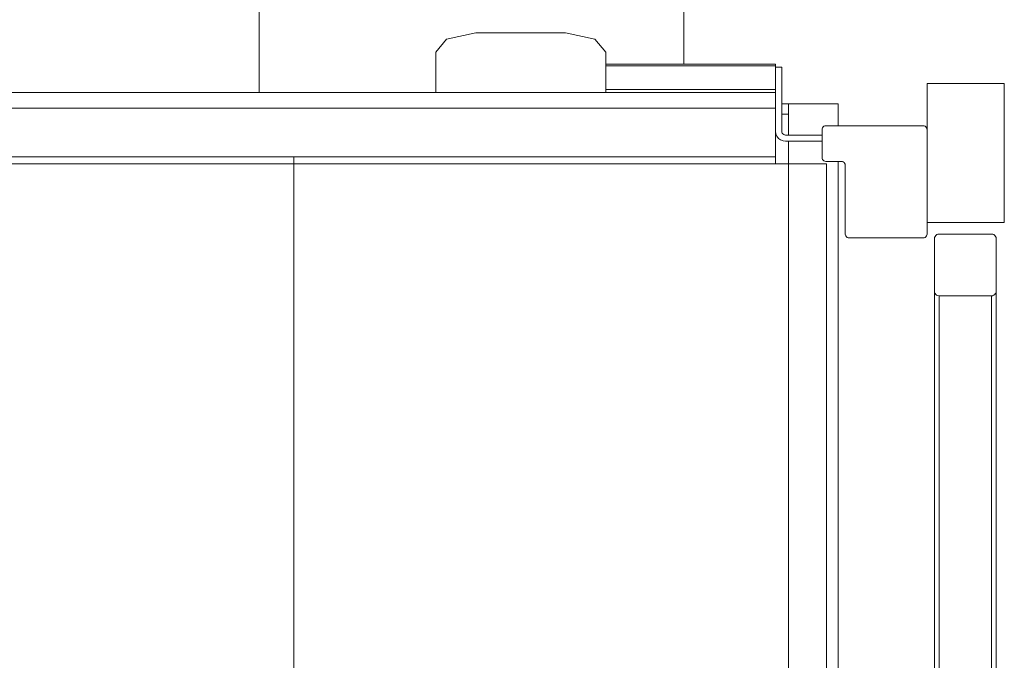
# Model space of a CAD drawing. Header units: millimetres. Extents: x 2 to 902, y -447 to 199.
# Tile 507 of 656: x 23.532 to 24.807, y 159.441 to 160.27. Entities that reach past the tile are written whole.
import ezdxf

# ---------------------------------------------------------------- set-up
doc = ezdxf.new("R2010")
doc.units = ezdxf.units.MM
doc.header["$MEASUREMENT"] = 0
for name, color, linetype, lineweight in [('IFC-Elemento construtivo genérico-Contorno', 253, 'Continuous', 5), ('IFC-Escada-Contorno', 32, 'Continuous', 5), ('IFC-Laje-Contorno', 134, 'Continuous', 5), ('IFC-Lance de escada-Contorno', 32, 'Continuous', 5)]:
    doc.layers.add(name, color=color, linetype=linetype, lineweight=lineweight)

msp = doc.modelspace()

# ---------------------------------------------------------------- linework, layer by layer
at = {"layer": 'IFC-Elemento construtivo genérico-Contorno', "color": 7, "lineweight": 5}
for p, q in [((24.085, 160.2447), (24.123, 160.2527)), ((24.085, 160.2447), (24.123, 160.2527)), ((24.123, 160.2527), (24.239, 160.2527)), ((24.123, 160.2527), (24.239, 160.2527)), ((24.239, 160.2527), (24.277, 160.2447)), ((24.239, 160.2527), (24.277, 160.2447)), ((24.071, 160.2277), (24.085, 160.2447)), ((24.071, 160.2277), (24.085, 160.2447)), ((24.277, 160.2447), (24.291, 160.2277)), ((24.277, 160.2447), (24.291, 160.2277)), ((24.071, 160.1754), (24.071, 160.2277)), ((24.071, 160.1754), (24.071, 160.2277)), ((24.291, 160.1754), (24.291, 160.2277)), ((24.291, 160.1754), (24.291, 160.2277)), ((24.291, 160.2124), (24.511, 160.2124)), ((24.291, 160.2124), (24.511, 160.2124)), ((24.291, 160.2122), (24.291, 160.2124)), ((24.291, 160.2114), (24.291, 160.2122)), ((24.291, 160.2101), (24.291, 160.2114)), ((24.291, 160.2101), (24.511, 160.2101)), ((24.511, 160.2122), (24.511, 160.2124)), ((24.511, 160.2122), (24.511, 160.2124)), ((24.511, 160.2114), (24.511, 160.2122)), ((24.511, 160.2114), (24.511, 160.2122)), ((24.511, 160.2101), (24.511, 160.2114)), ((24.511, 160.2101), (24.511, 160.2114)), ((24.511, 160.1794), (24.511, 160.2101)), ((24.511, 160.1794), (24.511, 160.2101)), ((24.511, 160.1254), (24.511, 160.2084)), ((24.511, 160.2084), (24.519, 160.2084)), ((24.511, 160.1254), (24.511, 160.2084)), ((24.511, 160.2084), (24.519, 160.2084)), ((24.519, 160.1254), (24.519, 160.2084)), ((24.519, 160.1254), (24.519, 160.2084)), ((24.7071, 160.1874), (24.8071, 160.1874)), ((24.7071, 160.0074), (24.7071, 160.1874)), ((24.7071, 160.0094), (24.7071, 160.1874)), ((24.7071, 160.1874), (24.8071, 160.1874)), ((24.8071, 160.0074), (24.8071, 160.1874)), ((24.8071, 160.0074), (24.8071, 160.1874)), ((21.849, 160.1754), (24.511, 160.1754)), ((21.849, 160.1754), (24.511, 160.1754)), ((24.291, 160.1794), (24.511, 160.1794)), ((24.291, 160.1773), (24.291, 160.1794)), ((24.291, 160.1754), (24.291, 160.1773)), ((24.511, 160.1773), (24.511, 160.1794)), ((24.511, 160.1773), (24.511, 160.1794)), ((24.511, 160.1749), (24.511, 160.1773)), ((24.511, 160.1749), (24.511, 160.1773)), ((24.511, 160.0924), (24.511, 160.1754)), ((24.511, 160.1554), (24.511, 160.1754)), ((24.511, 160.1554), (24.511, 160.1754)), ((24.511, 160.0924), (24.511, 160.1754)), ((24.511, 160.1723), (24.511, 160.1749)), ((24.511, 160.0924), (24.511, 160.1723)), ((21.849, 160.1554), (24.511, 160.1554)), ((24.511, 160.0924), (24.511, 160.1554)), ((24.511, 160.0924), (24.511, 160.1554)), ((24.5726, 160.131), (24.5736, 160.1318)), ((24.5726, 160.131), (24.5736, 160.1318)), ((24.5736, 160.1318), (24.5748, 160.1323)), ((24.5736, 160.1318), (24.5748, 160.1323)), ((24.5748, 160.1323), (24.5761, 160.1324)), ((24.5748, 160.1323), (24.5761, 160.1324)), ((24.5761, 160.1324), (24.7021, 160.1324)), ((24.5761, 160.1324), (24.7021, 160.1324)), ((24.7021, 160.1324), (24.7034, 160.1323)), ((24.7021, 160.1324), (24.7034, 160.1323)), ((24.7034, 160.1323), (24.7046, 160.1318)), ((24.7034, 160.1323), (24.7046, 160.1318)), ((24.7046, 160.1318), (24.7056, 160.131)), ((24.7046, 160.1318), (24.7056, 160.131)), ((24.511, 160.0924), (24.511, 160.1254)), ((24.511, 160.0834), (24.511, 160.1254)), ((24.511, 160.0834), (24.511, 160.1254)), ((24.511, 160.1254), (24.5115, 160.1221)), ((24.511, 160.1254), (24.5115, 160.1221)), ((24.5115, 160.1221), (24.5128, 160.1189)), ((24.5115, 160.1221), (24.5128, 160.1189)), ((24.5128, 160.1189), (24.5148, 160.1162)), ((24.5128, 160.1189), (24.5148, 160.1162)), ((24.519, 160.1254), (24.5192, 160.1241)), ((24.519, 160.1254), (24.5192, 160.1241)), ((24.5192, 160.1241), (24.5197, 160.1229)), ((24.5192, 160.1241), (24.5197, 160.1229)), ((24.5197, 160.1229), (24.5205, 160.1219)), ((24.5197, 160.1229), (24.5205, 160.1219)), ((24.5205, 160.1219), (24.5215, 160.1211)), ((24.5205, 160.1219), (24.5215, 160.1211)), ((24.5215, 160.1211), (24.5227, 160.1206)), ((24.5215, 160.1211), (24.5227, 160.1206)), ((24.5227, 160.1206), (24.524, 160.1204)), ((24.5227, 160.1206), (24.524, 160.1204)), ((24.524, 160.1204), (24.5711, 160.1204)), ((24.524, 160.1204), (24.5711, 160.1204)), ((24.5711, 160.1274), (24.5713, 160.1287)), ((24.5711, 160.1274), (24.5713, 160.1287)), ((24.5711, 160.0914), (24.5711, 160.1274)), ((24.5711, 160.0914), (24.5711, 160.1274)), ((24.5713, 160.1287), (24.5718, 160.1299)), ((24.5713, 160.1287), (24.5718, 160.1299)), ((24.5718, 160.1299), (24.5726, 160.131)), ((24.5718, 160.1299), (24.5726, 160.131)), ((24.7056, 160.131), (24.7064, 160.1299)), ((24.7056, 160.131), (24.7064, 160.1299)), ((24.7064, 160.1299), (24.7069, 160.1287)), ((24.7064, 160.1299), (24.7069, 160.1287)), ((24.7069, 160.1287), (24.7071, 160.1274)), ((24.7069, 160.1287), (24.7071, 160.1274)), ((24.7071, 159.9924), (24.7071, 160.1274)), ((24.7071, 159.9924), (24.7071, 160.1274)), ((24.5148, 160.1162), (24.5175, 160.1142)), ((24.5148, 160.1162), (24.5175, 160.1142)), ((24.5175, 160.1142), (24.5207, 160.1129)), ((24.5175, 160.1142), (24.5207, 160.1129)), ((24.5207, 160.1129), (24.524, 160.1124)), ((24.5207, 160.1129), (24.524, 160.1124)), ((24.524, 160.1124), (24.5711, 160.1124)), ((24.524, 160.1124), (24.5711, 160.1124)), ((21.783, 160.0834), (24.577, 160.0834)), ((23.513, 160.0924), (24.511, 160.0924)), ((23.513, 160.0924), (24.511, 160.0924)), ((24.5711, 160.0914), (24.5713, 160.0901)), ((24.5711, 160.0914), (24.5713, 160.0901)), ((24.5713, 160.0901), (24.5718, 160.0889)), ((24.5713, 160.0901), (24.5718, 160.0889)), ((24.5718, 160.0889), (24.5726, 160.0879)), ((24.5718, 160.0889), (24.5726, 160.0879)), ((24.5726, 160.0879), (24.5736, 160.0871)), ((24.5726, 160.0879), (24.5736, 160.0871)), ((24.5736, 160.0871), (24.5748, 160.0866)), ((24.5736, 160.0871), (24.5748, 160.0866)), ((24.5748, 160.0866), (24.5761, 160.0864)), ((24.5748, 160.0866), (24.5761, 160.0864)), ((24.5761, 160.0864), (24.5961, 160.0864)), ((24.5761, 160.0864), (24.5961, 160.0864)), ((24.577, 158.4914), (24.577, 160.0834)), ((24.5961, 160.0864), (24.5974, 160.0863)), ((24.5961, 160.0864), (24.5974, 160.0863)), ((24.5974, 160.0863), (24.5986, 160.0858)), ((24.5974, 160.0863), (24.5986, 160.0858)), ((24.5986, 160.0858), (24.5996, 160.085)), ((24.5986, 160.0858), (24.5996, 160.085)), ((24.5996, 160.085), (24.6004, 160.0839)), ((24.5996, 160.085), (24.6004, 160.0839)), ((24.6004, 160.0839), (24.6009, 160.0827)), ((24.6004, 160.0839), (24.6009, 160.0827)), ((24.6009, 160.0827), (24.6011, 160.0814)), ((24.6009, 160.0827), (24.6011, 160.0814)), ((24.6011, 159.9924), (24.6011, 160.0814)), ((24.6011, 159.9924), (24.6011, 160.0814)), ((24.7071, 160.0074), (24.8071, 160.0074)), ((24.7071, 160.0074), (24.8071, 160.0074)), ((24.6011, 159.9924), (24.6013, 159.9911)), ((24.6011, 159.9924), (24.6013, 159.9911)), ((24.6013, 159.9911), (24.6018, 159.9899)), ((24.6013, 159.9911), (24.6018, 159.9899)), ((24.7064, 159.9899), (24.7069, 159.9911)), ((24.7064, 159.9899), (24.7069, 159.9911)), ((24.7069, 159.9911), (24.7071, 159.9924)), ((24.7069, 159.9911), (24.7071, 159.9924)), ((24.7183, 159.9907), (24.7196, 159.9916)), ((24.7183, 159.9907), (24.7196, 159.9916)), ((24.7196, 159.9916), (24.721, 159.9922)), ((24.7196, 159.9916), (24.721, 159.9922)), ((24.721, 159.9922), (24.7226, 159.9924)), ((24.721, 159.9922), (24.7226, 159.9924)), ((24.7226, 159.9924), (24.7906, 159.9924)), ((24.7226, 159.9924), (24.7906, 159.9924)), ((24.7906, 159.9924), (24.7921, 159.9922)), ((24.7906, 159.9924), (24.7921, 159.9922)), ((24.7921, 159.9922), (24.7936, 159.9916)), ((24.7921, 159.9922), (24.7936, 159.9916)), ((24.7936, 159.9916), (24.7948, 159.9907)), ((24.7936, 159.9916), (24.7948, 159.9907)), ((24.6018, 159.9899), (24.6026, 159.9889)), ((24.6018, 159.9899), (24.6026, 159.9889)), ((24.6026, 159.9889), (24.6036, 159.9881)), ((24.6026, 159.9889), (24.6036, 159.9881)), ((24.6036, 159.9881), (24.6048, 159.9876)), ((24.6036, 159.9881), (24.6048, 159.9876)), ((24.6048, 159.9876), (24.6061, 159.9874)), ((24.6048, 159.9876), (24.6061, 159.9874)), ((24.6061, 159.9874), (24.6111, 159.9874)), ((24.6061, 159.9874), (24.7021, 159.9874)), ((24.6111, 159.9874), (24.6971, 159.9874)), ((24.6971, 159.9874), (24.7021, 159.9874)), ((24.7021, 159.9874), (24.7034, 159.9876)), ((24.7021, 159.9874), (24.7034, 159.9876)), ((24.7034, 159.9876), (24.7046, 159.9881)), ((24.7034, 159.9876), (24.7046, 159.9881)), ((24.7046, 159.9881), (24.7056, 159.9889)), ((24.7046, 159.9881), (24.7056, 159.9889)), ((24.7056, 159.9889), (24.7064, 159.9899)), ((24.7056, 159.9889), (24.7064, 159.9899)), ((24.7166, 159.9864), (24.7168, 159.988)), ((24.7166, 159.9864), (24.7168, 159.988)), ((24.7166, 159.9187), (24.7166, 159.9864)), ((24.7166, 159.9187), (24.7166, 159.9864)), ((24.7168, 159.988), (24.7174, 159.9894)), ((24.7168, 159.988), (24.7174, 159.9894)), ((24.7174, 159.9894), (24.7183, 159.9907)), ((24.7174, 159.9894), (24.7183, 159.9907)), ((24.7948, 159.9907), (24.7958, 159.9894)), ((24.7948, 159.9907), (24.7958, 159.9894)), ((24.7958, 159.9894), (24.7964, 159.988)), ((24.7958, 159.9894), (24.7964, 159.988)), ((24.7964, 159.988), (24.7966, 159.9864)), ((24.7964, 159.988), (24.7966, 159.9864)), ((24.7966, 159.9187), (24.7966, 159.9864)), ((24.7966, 159.9187), (24.7966, 159.9864)), ((24.7166, 158.7062), (24.7166, 159.9187)), ((24.7166, 159.9187), (24.7168, 159.9171)), ((24.7166, 159.9187), (24.7168, 159.9171)), ((24.7166, 158.7062), (24.7166, 159.9187)), ((24.7168, 159.9171), (24.7174, 159.9156)), ((24.7168, 159.9171), (24.7174, 159.9156)), ((24.7174, 159.9156), (24.7183, 159.9143)), ((24.7174, 159.9156), (24.7183, 159.9143)), ((24.7944, 159.9138), (24.7953, 159.9148)), ((24.7944, 159.9138), (24.7953, 159.9148)), ((24.7953, 159.9148), (24.796, 159.916)), ((24.7953, 159.9148), (24.796, 159.916)), ((24.796, 159.916), (24.7965, 159.9173)), ((24.796, 159.916), (24.7965, 159.9173)), ((24.7965, 159.9173), (24.7966, 159.9187)), ((24.7965, 159.9173), (24.7966, 159.9187)), ((24.7966, 158.7062), (24.7966, 159.9187)), ((24.7966, 158.7062), (24.7966, 159.9187)), ((24.7183, 159.9143), (24.7195, 159.9133)), ((24.7183, 159.9143), (24.7195, 159.9133)), ((24.7195, 159.9133), (24.721, 159.9127)), ((24.7195, 159.9133), (24.721, 159.9127)), ((24.721, 159.9127), (24.7226, 159.9124)), ((24.721, 159.9127), (24.7226, 159.9124)), ((24.7226, 159.9124), (24.7906, 159.9124)), ((24.7226, 159.9124), (24.7906, 159.9124)), ((24.7226, 158.7124), (24.7226, 159.9124)), ((24.7906, 159.9124), (24.7919, 159.9126)), ((24.7906, 159.9124), (24.7919, 159.9126)), ((24.7906, 158.7124), (24.7906, 159.9124)), ((24.7919, 159.9126), (24.7932, 159.9131)), ((24.7919, 159.9126), (24.7932, 159.9131)), ((24.7932, 159.9131), (24.7944, 159.9138)), ((24.7932, 159.9131), (24.7944, 159.9138))]:
    msp.add_line(p, q, dxfattribs=at)
at = {"layer": 'IFC-Escada-Contorno', "color": 7, "lineweight": 5}
msp.add_line((23.8422, 160.1754), (23.8422, 162.6133), dxfattribs=at)
at = {"layer": 'IFC-Laje-Contorno', "color": 7, "lineweight": 5}
for p, q in [((24.3922, 160.2124), (24.3922, 162.6133)), ((24.3922, 160.2124), (24.3922, 162.6133)), ((24.519, 160.1609), (24.5922, 160.1609)), ((24.519, 160.1608), (24.5922, 160.1608)), ((24.5279, 160.1474), (24.5279, 160.1609)), ((24.5279, 160.1474), (24.5279, 160.1608)), ((24.5922, 160.1324), (24.5922, 160.1609)), ((24.5922, 160.1324), (24.5922, 160.1608)), ((24.519, 160.1474), (24.5279, 160.1474)), ((24.519, 160.1474), (24.5279, 160.1474)), ((24.5279, 160.1204), (24.5279, 160.1474)), ((24.5279, 158.4624), (24.5279, 160.1124)), ((23.8873, 158.4824), (23.8873, 160.0924)), ((24.5922, 158.4884), (24.5922, 160.0864)), ((24.5922, 158.4884), (24.5922, 160.0864))]:
    msp.add_line(p, q, dxfattribs=at)
at = {"layer": 'IFC-Lance de escada-Contorno', "color": 7, "lineweight": 5}
msp.add_line((23.8422, 160.1754), (23.8422, 162.6133), dxfattribs=at)

doc.saveas('drawing.dxf')
